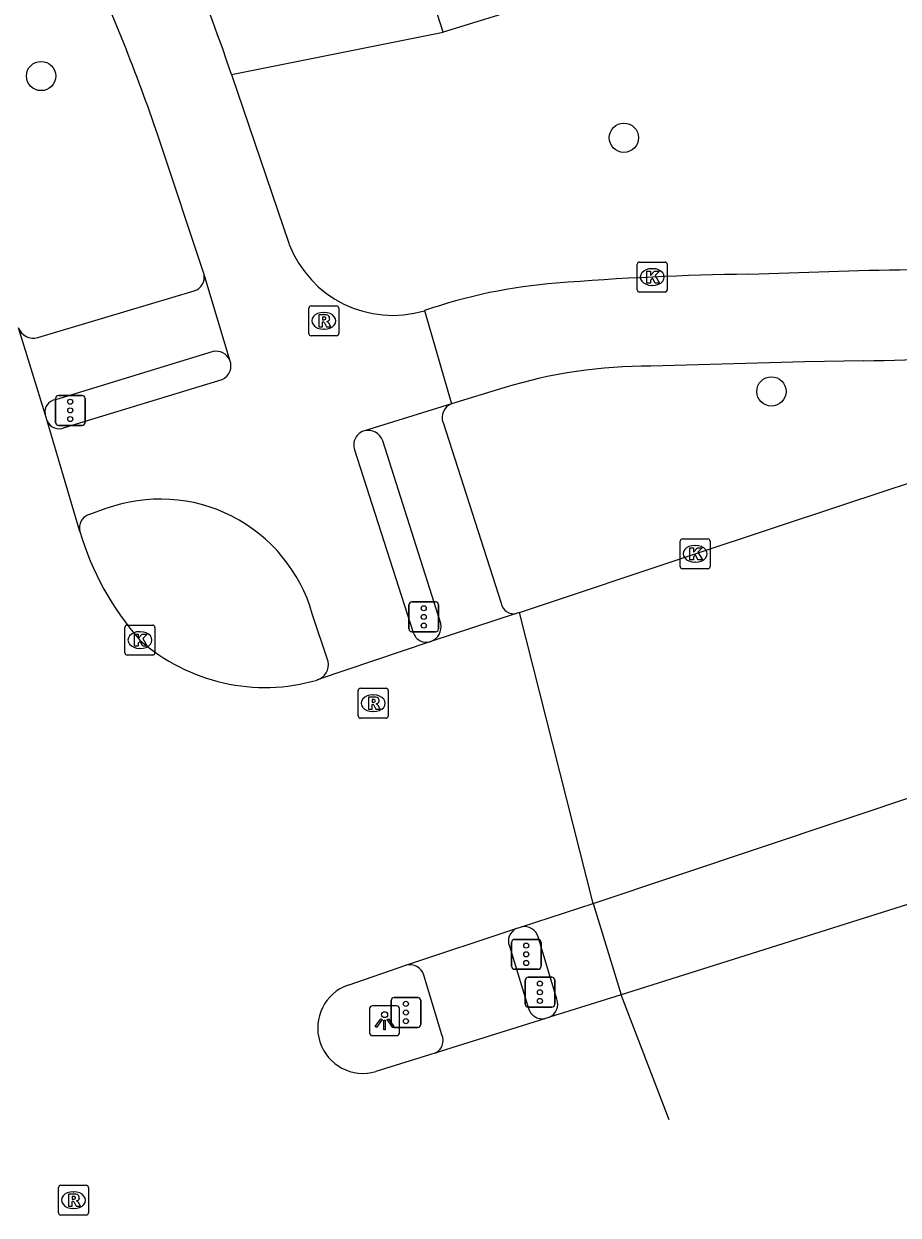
# Model space of a CAD drawing. Extents: x 161801 to 162379, y 382315 to 382832.
# Drawn here: x 161884.06 to 161913.28, y 382319.72 to 382359.55 of the extents above; entities that cross this region are included whole.
import ezdxf

# ---------------------------------------------------------------- set-up
doc = ezdxf.new("R2010")
doc.units = 0
for name, color, linetype in [('IMGEO_Boom', 7, 'Continuous'), ('IMGEO_Fietspad_gesloten', 7, 'Continuous'), ('IMGEO_Fietspad_open', 7, 'Continuous'), ('IMGEO_Kolk', 7, 'Continuous'), ('IMGEO_Lichtpunt', 7, 'Continuous'), ('IMGEO_Rijbaan_lokaal_gesloten', 7, 'Continuous'), ('IMGEO_Rioolput', 7, 'Continuous'), ('IMGEO_Verkeersregelinstallatiepaal', 7, 'Continuous'), ('IMGEO_Voetpad_open', 7, 'Continuous')]:
    doc.layers.add(name, color=color, linetype=linetype)

msp = doc.modelspace()

# ---------------------------------------------------------------- linework, layer by layer
at = {"layer": 'IMGEO_Boom'}
for centre in [(161884.639, 382357.802), (161904.116, 382355.739), (161909.044, 382347.256)]:
    msp.add_circle(centre, 0.489, dxfattribs=at)
at = {"layer": 'IMGEO_Fietspad_gesloten'}
for points in [[(161891.002, 382357.853), (161892.935, 382352.175)], [(161890.086, 382351.167), (161888.611, 382355.627)], [(161890.946, 382348.3), (161890.086, 382351.167)], [(161897.452, 382349.957), (161898.35, 382346.84)], [(161885.421, 382346.046), (161890.686, 382347.652)], [(161898.35, 382346.84), (161895.444, 382345.939)], [(161895.113, 382345.308), (161897.077, 382339.194)], [(161886.803, 382343.339), (161886.258, 382343.145)], [(161894.238, 382338.228), (161893.704, 382339.822)]]:
    msp.add_lwpolyline(points, dxfattribs=at)
for centre, radius, start, end in [((161833.791, 382338.764), 60.311, 18.45171, 32.71384), ((161824.435, 382333.796), 67.788, 18.78669, 24.33628), ((161896.385, 382353.493), 3.694, 200.9117, 286.7831), ((161890.492, 382348.106), 0.494, 293.1751, 23.1002), ((161885.245, 382346.459), 0.449, 204.8874, 293.0771), ((161895.573, 382345.469), 0.487, 105.3021, 199.3381), ((161888.617, 382338.369), 5.29, 15.9367, 110.0532), ((161886.381, 382342.701), 0.461, 105.5493, 195.6586), ((161897.522, 382339.336), 0.467, 197.7269, 288.3714), ((161893.682, 382338.141), 0.563, 289.4147, 8.9036)]:
    msp.add_arc(centre, radius, start, end, dxfattribs=at)
at = {"layer": 'IMGEO_Fietspad_open'}
for points in [[(161908.286, 382351.175), (161912.298, 382351.309)], [(161912.127, 382348.284), (161910.161, 382348.243), (161905.021, 382348.103)], [(161900.1, 382347.377), (161898.35, 382346.84)], [(161900.291, 382328.709), (161900.929, 382326.626)], [(161898.031, 382325.743), (161897.43, 382327.745)]]:
    msp.add_lwpolyline(points, dxfattribs=at)
for centre, radius, start, end in [((161912.105, 382394.323), 43.014, 270.2572, 285.0347), ((161909.453, 382257.063), 94.119, 90.71017, 94.63072), ((161903.17, 382333.553), 17.372, 94.3433, 109.2162), ((161911.901, 382397.197), 48.914, 270.2651, 283.1649), ((161904.935, 382331.645), 16.458, 89.7006, 107.0841), ((161900.708, 382328.886), 0.453, 114.3714, 202.968), ((161896.964, 382327.605), 0.487, 16.6789, 105.6848), ((161901.399, 382326.773), 0.492, 197.3742, 277.6003), ((161897.629, 382325.547), 0.447, 291.4632, 26.0357)]:
    msp.add_arc(centre, radius, start, end, dxfattribs=at)
at = {"layer": 'IMGEO_Kolk'}
for p, q in [((161904.638, 382351.581), (161905.49, 382351.581)), ((161904.563, 382350.655), (161904.563, 382351.507)), ((161905.051, 382351.361), (161905.076, 382351.361)), ((161905.564, 382351.507), (161905.564, 382350.655)), ((161905.074, 382350.801), (161905.049, 382350.801)), ((161905.49, 382350.581), (161904.638, 382350.581)), ((161905.996, 382341.403), (161905.996, 382342.255)), ((161906.071, 382342.329), (161906.923, 382342.329)), ((161906.484, 382342.109), (161906.509, 382342.109)), ((161906.997, 382342.255), (161906.997, 382341.403)), ((161906.923, 382341.329), (161906.071, 382341.329)), ((161906.507, 382341.549), (161906.482, 382341.549)), ((161887.443, 382338.518), (161887.443, 382339.37)), ((161887.518, 382339.444), (161888.37, 382339.444)), ((161887.931, 382339.224), (161887.956, 382339.224)), ((161888.444, 382339.37), (161888.444, 382338.518)), ((161888.37, 382338.444), (161887.518, 382338.444)), ((161887.954, 382338.664), (161887.929, 382338.664))]:
    msp.add_line(p, q, dxfattribs=at)
for points in [[(161904.638, 382351.581), (161905.49, 382351.581)], [(161904.563, 382350.655), (161904.563, 382351.507)], [(161904.884, 382351.281), (161905.007, 382351.281), (161905.007, 382351.13), (161905.137, 382351.281), (161905.301, 382351.281), (161905.155, 382351.13), (161905.308, 382350.881), (161905.156, 382350.881), (161905.071, 382351.045), (161905.007, 382350.978), (161905.007, 382350.881), (161904.884, 382350.881), (161904.884, 382351.281)], [(161905.564, 382351.507), (161905.564, 382350.655)], [(161905.49, 382350.581), (161904.638, 382350.581)], [(161905.996, 382341.403), (161905.996, 382342.255)], [(161906.071, 382342.329), (161906.923, 382342.329)], [(161906.317, 382342.029), (161906.44, 382342.029), (161906.44, 382341.878), (161906.57, 382342.029), (161906.734, 382342.029), (161906.588, 382341.878), (161906.741, 382341.629), (161906.589, 382341.629), (161906.504, 382341.793), (161906.44, 382341.726), (161906.44, 382341.629), (161906.317, 382341.629), (161906.317, 382342.029)], [(161906.997, 382342.255), (161906.997, 382341.403)], [(161906.923, 382341.329), (161906.071, 382341.329)], [(161887.443, 382338.518), (161887.443, 382339.37)], [(161887.518, 382339.444), (161888.37, 382339.444)], [(161888.444, 382339.37), (161888.444, 382338.518)], [(161887.764, 382339.144), (161887.887, 382339.144), (161887.887, 382338.993), (161888.017, 382339.144), (161888.181, 382339.144), (161888.035, 382338.993), (161888.188, 382338.744), (161888.036, 382338.744), (161887.951, 382338.908), (161887.887, 382338.841), (161887.887, 382338.744), (161887.764, 382338.744), (161887.764, 382339.144)], [(161888.37, 382338.444), (161887.518, 382338.444)]]:
    msp.add_lwpolyline(points, dxfattribs=at)
for centre, start, end in [((161904.64, 382351.505), 91.552, 178.448), ((161904.64, 382351.505), 91.552, 178.448), ((161905.488, 382351.505), 1.552, 88.448), ((161905.488, 382351.505), 1.552, 88.448), ((161904.64, 382350.657), 181.552, 268.448), ((161904.64, 382350.657), 181.552, 268.448), ((161905.488, 382350.657), 271.552, 358.448), ((161905.488, 382350.657), 271.552, 358.448), ((161906.073, 382342.253), 91.552, 178.448), ((161906.073, 382342.253), 91.552, 178.448), ((161906.921, 382342.253), 1.552, 88.448), ((161906.921, 382342.253), 1.552, 88.448), ((161906.073, 382341.405), 181.552, 268.448), ((161906.073, 382341.405), 181.552, 268.448), ((161906.921, 382341.405), 271.552, 358.448), ((161906.921, 382341.405), 271.552, 358.448), ((161887.52, 382339.368), 91.552, 178.448), ((161887.52, 382339.368), 91.552, 178.448), ((161888.368, 382339.368), 1.552, 88.448), ((161888.368, 382339.368), 1.552, 88.448), ((161887.52, 382338.52), 181.552, 268.448), ((161887.52, 382338.52), 181.552, 268.448), ((161888.368, 382338.52), 271.552, 358.448), ((161888.368, 382338.52), 271.552, 358.448)]:
    msp.add_arc(centre, 0.0765, start, end, dxfattribs=at)
for centre, major_axis, ratio, start_param, end_param in [((161905.05, 382351.081), (-0.387, 0.002), 0.722429, 4.712389, 7.853982), ((161905.075, 382351.081), (-0.39, 0.002), 0.717154, 1.570796, 4.712389), ((161906.483, 382341.829), (-0.387, 0.002), 0.722429, 4.712389, 7.853982), ((161906.508, 382341.829), (-0.39, 0.002), 0.717154, 1.570796, 4.712389), ((161887.93, 382338.944), (-0.387, 0.002), 0.722429, 4.712389, 7.853982), ((161887.955, 382338.944), (-0.39, 0.002), 0.717154, 1.570796, 4.712389)]:
    msp.add_ellipse(centre, major_axis=major_axis, ratio=ratio, start_param=start_param, end_param=end_param, dxfattribs=at)
at = {"layer": 'IMGEO_Lichtpunt'}
for p, q in [((161895.62, 382326.622), (161895.62, 382325.815)), ((161895.62, 382326.622), (161895.62, 382325.815)), ((161896.522, 382326.717), (161895.714, 382326.717)), ((161896.522, 382326.717), (161895.714, 382326.717)), ((161896.616, 382325.815), (161896.616, 382326.622)), ((161896.616, 382325.815), (161896.616, 382326.622)), ((161895.714, 382325.721), (161896.522, 382325.721)), ((161895.714, 382325.721), (161896.522, 382325.721))]:
    msp.add_line(p, q, dxfattribs=at)
for points in [[(161895.994, 382326.286), (161896.033, 382326.258), (161895.845, 382325.996), (161895.807, 382326.023), (161895.994, 382326.286)], [(161896.096, 382326.238), (161896.143, 382326.238), (161896.143, 382325.916), (161896.096, 382325.916), (161896.096, 382326.238)], [(161896.206, 382326.258), (161896.244, 382326.285), (161896.431, 382326.023), (161896.392, 382325.995), (161896.206, 382326.258)]]:
    msp.add_lwpolyline(points, dxfattribs=at)
msp.add_circle((161896.119, 382326.42), 0.0994, dxfattribs=at)
for centre, start, end in [((161895.714, 382326.622), 90, 180), ((161895.714, 382326.622), 90, 180), ((161896.522, 382326.622), 0, 90), ((161896.522, 382326.622), 0, 90), ((161895.714, 382325.815), 180, 270), ((161895.714, 382325.815), 180, 270), ((161896.522, 382325.815), 270, 0), ((161896.522, 382325.815), 270, 360)]:
    msp.add_arc(centre, 0.0946, start, end, dxfattribs=at)
at = {"layer": 'IMGEO_Rijbaan_lokaal_gesloten'}
for points in [[(161884.774, 382346.495), (161883.885, 382349.387)], [(161900.629, 382339.865), (161906.497, 382341.828), (161911.5, 382343.485), (161923.143, 382347.33)], [(161884.838, 382346.27), (161884.774, 382346.495)], [(161885.938, 382342.577), (161884.838, 382346.27)], [(161903.086, 382330.139), (161914.21, 382333.861), (161922.761, 382336.71), (161926.584, 382337.963), (161938.393, 382341.595)], [(161900.521, 382339.83), (161897.669, 382338.893)], [(161900.629, 382339.865), (161900.521, 382339.83)], [(161903.086, 382330.139), (161900.629, 382339.865)], [(161897.669, 382338.893), (161893.869, 382337.61)], [(161939.355, 382338.231), (161939.038, 382338.13), (161916.095, 382330.898), (161904.029, 382327.079)], [(161900.697, 382329.355), (161903.086, 382330.139)], [(161896.832, 382328.074), (161900.521, 382329.298)], [(161900.521, 382329.298), (161900.697, 382329.355)], [(161894.9, 382327.411), (161896.832, 382328.074)], [(161904.029, 382327.079), (161901.629, 382326.337)], [(161905.629, 382322.906), (161904.029, 382327.079)], [(161901.464, 382326.285), (161897.793, 382325.131)], [(161901.629, 382326.337), (161901.464, 382326.285)], [(161897.793, 382325.131), (161895.831, 382324.519)]]:
    msp.add_lwpolyline(points, dxfattribs=at)
for centre, radius, start, end in [((161895.003, 382345.211), 9.44, 196.1988, 221.5994), ((161892.116, 382343.65), 6.29, 228.4537, 286.1879), ((161895.404, 382325.977), 1.52, 109.3549, 286.3341)]:
    msp.add_arc(centre, radius, start, end, dxfattribs=at)
at = {"layer": 'IMGEO_Rioolput'}
for p, q in [((161893.587, 382349.192), (161893.587, 382350.044)), ((161893.662, 382350.118), (161894.514, 382350.118)), ((161894.588, 382350.044), (161894.588, 382349.192)), ((161894.075, 382349.898), (161894.1, 382349.898)), ((161894.098, 382349.338), (161894.073, 382349.338)), ((161894.514, 382349.118), (161893.662, 382349.118)), ((161895.239, 382336.407), (161895.239, 382337.259)), ((161895.314, 382337.333), (161896.166, 382337.333)), ((161896.24, 382337.259), (161896.24, 382336.407)), ((161895.727, 382337.113), (161895.752, 382337.113)), ((161895.75, 382336.553), (161895.725, 382336.553)), ((161896.166, 382336.333), (161895.314, 382336.333)), ((161885.222, 382319.792), (161885.222, 382320.644)), ((161885.297, 382320.718), (161886.149, 382320.718)), ((161886.223, 382320.644), (161886.223, 382319.792)), ((161885.71, 382320.498), (161885.735, 382320.498)), ((161886.149, 382319.718), (161885.297, 382319.718)), ((161885.733, 382319.938), (161885.708, 382319.938))]:
    msp.add_line(p, q, dxfattribs=at)
for points in [[(161893.587, 382349.192), (161893.587, 382350.044)], [(161893.662, 382350.118), (161894.514, 382350.118)], [(161894.588, 382350.044), (161894.588, 382349.192)], [(161894.176, 382349.816), (161893.924, 382349.818), (161893.924, 382349.418)], [(161893.924, 382349.418), (161894.048, 382349.418), (161894.048, 382349.58), (161894.059, 382349.58)], [(161894.102, 382349.737), (161894.048, 382349.737), (161894.048, 382349.656)], [(161894.048, 382349.656), (161894.1, 382349.656)], [(161894.106, 382349.551), (161894.177, 382349.418), (161894.317, 382349.418), (161894.252, 382349.544)], [(161894.514, 382349.118), (161893.662, 382349.118)], [(161895.239, 382336.407), (161895.239, 382337.259)], [(161895.314, 382337.333), (161896.166, 382337.333)], [(161896.24, 382337.259), (161896.24, 382336.407)], [(161895.828, 382337.031), (161895.576, 382337.033), (161895.576, 382336.633)], [(161895.754, 382336.952), (161895.7, 382336.952), (161895.7, 382336.871)], [(161895.7, 382336.871), (161895.752, 382336.871)], [(161895.576, 382336.633), (161895.7, 382336.633), (161895.7, 382336.795), (161895.711, 382336.795)], [(161895.758, 382336.766), (161895.829, 382336.633), (161895.969, 382336.633), (161895.904, 382336.759)], [(161896.166, 382336.333), (161895.314, 382336.333)], [(161885.222, 382319.792), (161885.222, 382320.644)], [(161885.297, 382320.718), (161886.149, 382320.718)], [(161886.223, 382320.644), (161886.223, 382319.792)], [(161885.811, 382320.416), (161885.559, 382320.418), (161885.559, 382320.018)], [(161885.559, 382320.018), (161885.683, 382320.018), (161885.683, 382320.18), (161885.694, 382320.18)], [(161885.737, 382320.337), (161885.683, 382320.337), (161885.683, 382320.256)], [(161885.683, 382320.256), (161885.735, 382320.256)], [(161885.741, 382320.151), (161885.812, 382320.018), (161885.952, 382320.018), (161885.887, 382320.144)], [(161886.149, 382319.718), (161885.297, 382319.718)]]:
    msp.add_lwpolyline(points, dxfattribs=at)
for centre, radius, start, end in [((161893.664, 382350.042), 0.0765, 91.552, 178.448), ((161893.664, 382350.042), 0.0765, 91.552, 178.448), ((161894.512, 382350.042), 0.0765, 1.552, 88.448), ((161894.512, 382350.042), 0.0765, 1.552, 88.448), ((161894.058, 382349.527), 0.0533, 26.0293, 88.6989), ((161894.084, 382349.845), 0.19, 274.7715, 282.9687), ((161894.108, 382349.641), 0.0964, 77.0061, 93.1865), ((161894.122, 382349.698), 0.0378, 276.6634, 79.6772), ((161894.175, 382349.706), 0.109, 350.3612, 89.416), ((161894.173, 382349.706), 0.112, 277.5842, 350.9817), ((161894.157, 382349.491), 0.108, 29.5134, 73.7905), ((161893.664, 382349.194), 0.0765, 181.552, 268.448), ((161893.664, 382349.194), 0.0765, 181.552, 268.448), ((161894.512, 382349.194), 0.0765, 271.552, 358.448), ((161894.512, 382349.194), 0.0765, 271.552, 358.448), ((161895.316, 382337.257), 0.0765, 91.552, 178.448), ((161895.316, 382337.257), 0.0765, 91.552, 178.448), ((161896.164, 382337.257), 0.0765, 1.552, 88.448), ((161896.164, 382337.257), 0.0765, 1.552, 88.448), ((161895.736, 382337.06), 0.19, 274.7715, 282.9687), ((161895.76, 382336.856), 0.0964, 77.0061, 93.1865), ((161895.774, 382336.913), 0.0378, 276.6634, 79.6772), ((161895.827, 382336.921), 0.109, 350.3612, 89.416), ((161895.825, 382336.921), 0.112, 277.5842, 350.9817), ((161895.71, 382336.742), 0.0533, 26.0293, 88.6989), ((161895.809, 382336.706), 0.108, 29.5134, 73.7905), ((161895.316, 382336.409), 0.0765, 181.552, 268.448), ((161895.316, 382336.409), 0.0765, 181.552, 268.448), ((161896.164, 382336.409), 0.0765, 271.552, 358.448), ((161896.164, 382336.409), 0.0765, 271.552, 358.448), ((161885.299, 382320.642), 0.0765, 91.552, 178.448), ((161885.299, 382320.642), 0.0765, 91.552, 178.448), ((161886.147, 382320.642), 0.0765, 1.552, 88.448), ((161886.147, 382320.642), 0.0765, 1.552, 88.448), ((161885.693, 382320.127), 0.0533, 26.0293, 88.6989), ((161885.719, 382320.445), 0.19, 274.7715, 282.9687), ((161885.743, 382320.241), 0.0964, 77.0061, 93.1865), ((161885.757, 382320.298), 0.0378, 276.6634, 79.6772), ((161885.81, 382320.306), 0.109, 350.3612, 89.416), ((161885.808, 382320.306), 0.112, 277.5842, 350.9817), ((161885.792, 382320.091), 0.108, 29.5134, 73.7905), ((161885.299, 382319.794), 0.0765, 181.552, 268.448), ((161885.299, 382319.794), 0.0765, 181.552, 268.448), ((161886.147, 382319.794), 0.0765, 271.552, 358.448), ((161886.147, 382319.794), 0.0765, 271.552, 358.448)]:
    msp.add_arc(centre, radius, start, end, dxfattribs=at)
for centre, major_axis, ratio, start_param, end_param in [((161894.074, 382349.618), (-0.387, 0.002), 0.722429, 4.712389, 7.853982), ((161894.099, 382349.618), (-0.39, 0.002), 0.717154, 1.570796, 4.712389), ((161895.726, 382336.833), (-0.387, 0.002), 0.722429, 4.712389, 7.853982), ((161895.751, 382336.833), (-0.39, 0.002), 0.717154, 1.570796, 4.712389), ((161885.709, 382320.218), (-0.387, 0.002), 0.722429, 4.712389, 7.853982), ((161885.734, 382320.218), (-0.39, 0.002), 0.717154, 1.570796, 4.712389)]:
    msp.add_ellipse(centre, major_axis=major_axis, ratio=ratio, start_param=start_param, end_param=end_param, dxfattribs=at)
at = {"layer": 'IMGEO_Verkeersregelinstallatiepaal'}
for p, q in [((161885.121, 382346.223), (161885.121, 382347.023)), ((161885.121, 382347.023), (161885.121, 382346.223)), ((161885.221, 382347.123), (161886.011, 382347.123)), ((161886.011, 382347.123), (161885.221, 382347.123)), ((161886.111, 382347.023), (161886.111, 382346.223)), ((161886.111, 382346.223), (161886.111, 382347.023)), ((161886.011, 382346.123), (161885.221, 382346.123)), ((161885.221, 382346.123), (161886.011, 382346.123)), ((161896.932, 382339.319), (161896.932, 382340.119)), ((161896.932, 382340.119), (161896.932, 382339.319)), ((161897.032, 382340.219), (161897.822, 382340.219)), ((161897.822, 382340.219), (161897.032, 382340.219)), ((161897.922, 382340.119), (161897.922, 382339.319)), ((161897.922, 382339.319), (161897.922, 382340.119)), ((161897.822, 382339.219), (161897.032, 382339.219)), ((161897.032, 382339.219), (161897.822, 382339.219)), ((161900.459, 382328.938), (161901.249, 382328.938)), ((161901.249, 382328.938), (161900.459, 382328.938)), ((161900.359, 382328.038), (161900.359, 382328.838)), ((161900.359, 382328.838), (161900.359, 382328.038)), ((161901.349, 382328.838), (161901.349, 382328.038)), ((161901.349, 382328.038), (161901.349, 382328.838)), ((161901.249, 382327.938), (161900.459, 382327.938)), ((161900.459, 382327.938), (161901.249, 382327.938)), ((161900.816, 382326.77), (161900.816, 382327.57)), ((161900.816, 382327.57), (161900.816, 382326.77)), ((161900.916, 382327.67), (161901.706, 382327.67)), ((161901.706, 382327.67), (161900.916, 382327.67)), ((161901.806, 382327.57), (161901.806, 382326.77)), ((161901.806, 382326.77), (161901.806, 382327.57)), ((161896.337, 382326.094), (161896.337, 382326.894)), ((161896.337, 382326.894), (161896.337, 382326.094)), ((161896.437, 382326.994), (161897.227, 382326.994)), ((161897.227, 382326.994), (161896.437, 382326.994)), ((161897.327, 382326.894), (161897.327, 382326.094)), ((161897.327, 382326.094), (161897.327, 382326.894)), ((161901.706, 382326.67), (161900.916, 382326.67)), ((161900.916, 382326.67), (161901.706, 382326.67)), ((161897.227, 382325.994), (161896.437, 382325.994)), ((161896.437, 382325.994), (161897.227, 382325.994))]:
    msp.add_line(p, q, dxfattribs=at)
for centre in [(161885.616, 382346.913), (161885.616, 382346.623), (161885.616, 382346.333), (161897.427, 382340.009), (161897.427, 382339.719), (161897.427, 382339.429), (161900.854, 382328.728), (161900.854, 382328.438), (161900.854, 382328.148), (161901.311, 382327.46), (161901.311, 382327.17), (161901.311, 382326.88), (161896.832, 382326.784), (161896.832, 382326.494), (161896.832, 382326.204)]:
    msp.add_circle(centre, 0.085, dxfattribs=at)
for centre, start, end in [((161885.221, 382347.023), 90, 180), ((161885.221, 382347.023), 90, 180), ((161886.011, 382347.023), 0, 90), ((161886.011, 382347.023), 360, 90), ((161885.221, 382346.223), 180, 270), ((161885.221, 382346.223), 180, 270), ((161886.011, 382346.223), 270, 0), ((161886.011, 382346.223), 270, 0), ((161897.032, 382340.119), 90, 180), ((161897.032, 382340.119), 90, 180), ((161897.822, 382340.119), 0, 90), ((161897.822, 382340.119), 360, 90), ((161897.032, 382339.319), 180, 270), ((161897.032, 382339.319), 180, 270), ((161897.822, 382339.319), 270, 0), ((161897.822, 382339.319), 270, 0), ((161900.459, 382328.838), 90, 180), ((161900.459, 382328.838), 90, 180), ((161901.249, 382328.838), 0, 90), ((161901.249, 382328.838), 360, 90), ((161900.459, 382328.038), 180, 270), ((161900.459, 382328.038), 180, 270), ((161901.249, 382328.038), 270, 0), ((161901.249, 382328.038), 270, 0), ((161900.916, 382327.57), 90, 180), ((161900.916, 382327.57), 90, 180), ((161901.706, 382327.57), 0, 90), ((161901.706, 382327.57), 360, 90), ((161896.437, 382326.894), 90, 180), ((161896.437, 382326.894), 90, 180), ((161897.227, 382326.894), 0, 90), ((161897.227, 382326.894), 360, 90), ((161900.916, 382326.77), 180, 270), ((161900.916, 382326.77), 180, 270), ((161901.706, 382326.77), 270, 0), ((161901.706, 382326.77), 270, 0), ((161896.437, 382326.094), 180, 270), ((161896.437, 382326.094), 180, 270), ((161897.227, 382326.094), 270, 0), ((161897.227, 382326.094), 270, 0)]:
    msp.add_arc(centre, 0.1, start, end, dxfattribs=at)
at = {"layer": 'IMGEO_Voetpad_open'}
for points in [[(161933.661, 382387.68), (161934.42, 382387.913), (161939.328, 382371.953), (161898.08, 382359.268)], [(161898.08, 382359.268), (161897.188, 382362.052)], [(161891.002, 382357.853), (161898.08, 382359.268)], [(161884.533, 382349.056), (161889.757, 382350.617)], [(161890.385, 382348.587), (161885.12, 382346.981)], [(161898.071, 382346.221), (161900.012, 382340.173)], [(161897.997, 382339.498), (161896.055, 382345.601)], [(161903.086, 382330.139), (161904.029, 382327.079)], [(161901.878, 382326.934), (161901.252, 382329.018)]]:
    msp.add_lwpolyline(points, dxfattribs=at)
for centre, radius, start, end in [((161889.613, 382351.077), 0.482, 287.4207, 10.8051), ((161884.389, 382349.574), 0.538, 200.364, 285.5199), ((161890.493, 382348.106), 0.493, 23.183, 102.6297), ((161885.185, 382346.569), 0.417, 98.9384, 190.1649), ((161898.522, 382346.39), 0.482, 110.9549, 200.5203), ((161895.57, 382345.446), 0.509, 17.7573, 104.3408), ((161900.44, 382340.259), 0.437, 191.3638, 280.6865), ((161897.475, 382339.39), 0.533, 291.3301, 11.7413), ((161900.792, 382328.885), 0.479, 16.0842, 101.383), ((161901.418, 382326.775), 0.487, 295.7035, 19.0159)]:
    msp.add_arc(centre, radius, start, end, dxfattribs=at)

doc.saveas('drawing.dxf')
